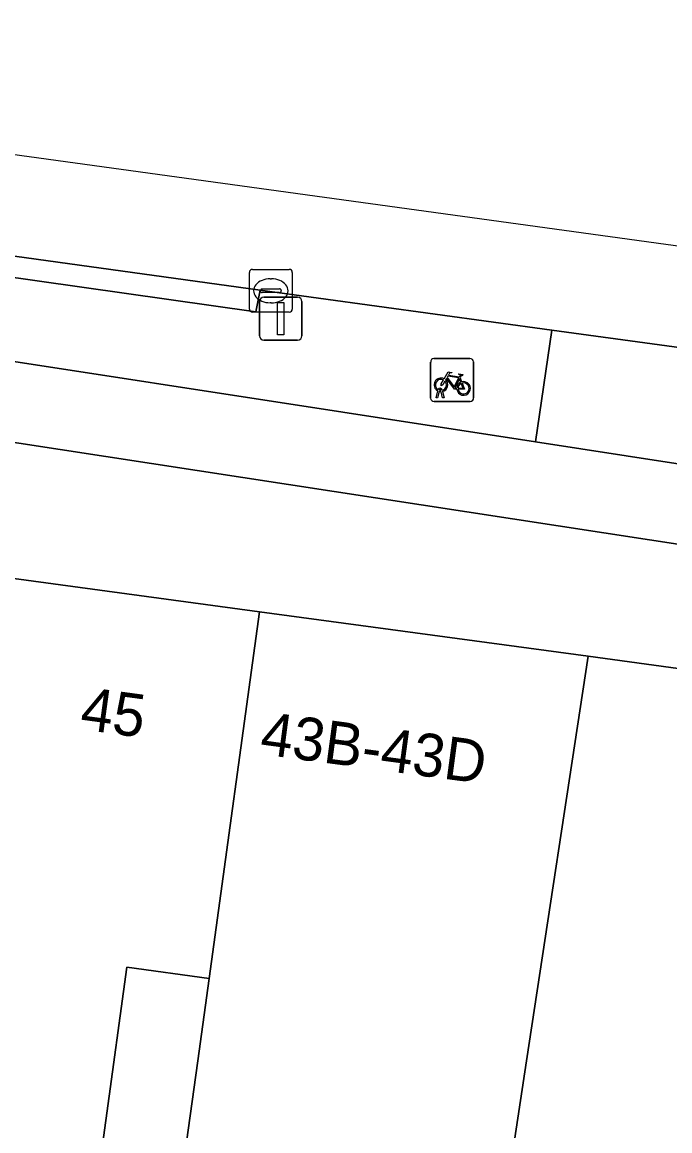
# Model space of a CAD drawing. Extents: x 160663 to 161506, y 382245 to 383291.
# Drawn here: x 160838.6 to 160853.7, y 383248.37 to 383274.23 of the extents above; entities that cross this region are included whole.
import ezdxf

# ---------------------------------------------------------------- set-up
doc = ezdxf.new("R2010")
doc.units = 0
for name, color, linetype in [('IMGEO_Berm_open', 7, 'Continuous'), ('IMGEO_Erf', 7, 'Continuous'), ('IMGEO_Fietsenrek', 7, 'Continuous'), ('IMGEO_Fietspad_gesloten', 7, 'Continuous'), ('IMGEO_Groenvoorziening', 7, 'Continuous'), ('IMGEO_Kolk', 7, 'Continuous'), ('IMGEO_Lichtmast', 7, 'Continuous'), ('IMGEO_Pand', 7, 'Continuous'), ('IMGEO_Pand_nummerreeks', 7, 'Continuous'), ('IMGEO_Rijbaan_lokaal_gesloten', 7, 'Continuous'), ('IMGEO_Voetpad_open', 7, 'Continuous')]:
    doc.layers.add(name, color=color, linetype=linetype)

msp = doc.modelspace()

# ---------------------------------------------------------------- linework, layer by layer
at = {"layer": 'IMGEO_Berm_open'}
msp.add_lwpolyline([(160832.907, 383269.052), (160832.69, 383267.191), (160850.573, 383264.439), (160850.949, 383267.047), (160844.144, 383267.979), (160844.049, 383267.473)], close=True, dxfattribs=at)
at = {"layer": 'IMGEO_Erf'}
msp.add_lwpolyline([(160846.088, 383243.501), (160846, 383243.639), (160845.156, 383243.103), (160843.103, 383246.441), (160842.206, 383246.455), (160842.386, 383247.767), (160842.694, 383250), (160842.958, 383251.922), (160841.04, 383252.186), (160840.056, 383245.035), (160840.631, 383245.402), (160844.626, 383239.108), (160846.723, 383240.441), (160848.945, 383236.939), (160851.624, 383232.717), (160852.375, 383233.194), (160849.696, 383237.416), (160848.684, 383239.011), (160848.863, 383239.125)], close=True, dxfattribs=at)
at = {"layer": 'IMGEO_Fietsenrek'}
for p, q in [((160848.124, 383265.46), (160848.124, 383266.301)), ((160848.124, 383266.301), (160848.124, 383265.46)), ((160848.199, 383266.385), (160849.04, 383266.385)), ((160849.04, 383266.385), (160848.199, 383266.385)), ((160849.124, 383266.31), (160849.124, 383265.469)), ((160849.124, 383265.469), (160849.124, 383266.31)), ((160848.811, 383265.934), (160848.847, 383265.839)), ((160848.251, 383265.469), (160848.29, 383265.629)), ((160848.32, 383265.617), (160848.285, 383265.469)), ((160848.362, 383265.641), (160848.361, 383265.645)), ((160848.403, 383265.469), (160848.369, 383265.611)), ((160848.393, 383265.652), (160848.394, 383265.645)), ((160848.401, 383265.615), (160848.436, 383265.469)), ((160849.049, 383265.385), (160848.208, 383265.385)), ((160848.208, 383265.385), (160849.049, 383265.385)), ((160848.285, 383265.469), (160848.251, 383265.469)), ((160848.436, 383265.469), (160848.403, 383265.469))]:
    msp.add_line(p, q, dxfattribs=at)
for points in [[(160848.437, 383265.911), (160848.532, 383266.075), (160848.618, 383266.061), (160848.62, 383266.052), (160848.564, 383266.041), (160848.537, 383265.996), (160848.793, 383265.955)], [(160848.458, 383265.859), (160848.406, 383265.769), (160848.366, 383265.744), (160848.367, 383265.791), (160848.422, 383265.885)], [(160848.733, 383265.667), (160848.683, 383265.667), (160848.492, 383265.918), (160848.473, 383265.886)], [(160848.78, 383265.93), (160848.523, 383265.971), (160848.506, 383265.942), (160848.673, 383265.722), (160848.78, 383265.93)], [(160848.828, 383265.832), (160848.798, 383265.909), (160848.689, 383265.691), (160848.732, 383265.691)], [(160848.762, 383265.691), (160848.882, 383265.69), (160848.838, 383265.804)], [(160848.858, 383265.811), (160848.913, 383265.666), (160848.763, 383265.666)], [(160848.793, 383265.955), (160848.818, 383266.004), (160848.812, 383266.008), (160848.789, 383266.012), (160848.777, 383266.019), (160848.776, 383266.022), (160848.778, 383266.027), (160848.873, 383266.012), (160848.875, 383266.002), (160848.865, 383265.989), (160848.853, 383265.983), (160848.839, 383265.989), (160848.811, 383265.934)]]:
    msp.add_lwpolyline(points, dxfattribs=at)
for centre, radius, start, end in [((160848.202, 383266.307), 0.0779, 92.4484, 184.2845), ((160848.202, 383266.307), 0.0779, 92.4484, 184.2845), ((160849.046, 383266.307), 0.0779, 2.4484, 94.2845), ((160849.046, 383266.307), 0.0779, 2.4484, 94.2845), ((160848.364, 383265.77), 0.159, 62.6766, 242.1369), ((160848.364, 383265.77), 0.129, 63.3192, 238.903), ((160848.364, 383265.77), 0.129, 283.6043, 43.4302), ((160848.364, 383265.77), 0.159, 283.5766, 46.6042), ((160848.891, 383265.686), 0.159, 113.3408, 178.3217), ((160848.891, 383265.686), 0.159, 187.0065, 105.7708), ((160848.891, 383265.686), 0.129, 113.923, 177.9556), ((160848.891, 383265.686), 0.129, 188.6715, 104.5883), ((160848.344, 383265.641), 0.0499, 12.8025, 158.6934), ((160848.364, 383265.77), 0.159, 253.9967, 271.7867), ((160848.344, 383265.641), 0.0174, 12.8025, 163.4502), ((160848.364, 383265.77), 0.129, 253.415, 269.0204), ((160848.202, 383265.463), 0.0779, 182.4484, 274.2845), ((160848.202, 383265.463), 0.0779, 182.4484, 274.2845), ((160849.046, 383265.463), 0.0779, 272.4484, 4.2845), ((160849.046, 383265.463), 0.0779, 272.4484, 4.2845)]:
    msp.add_arc(centre, radius, start, end, dxfattribs=at)
at = {"layer": 'IMGEO_Fietspad_gesloten'}
for points in [[(160749.571, 383275.838), (160772.375, 383273.271), (160826.897, 383266.189), (160865.807, 383260.226), (160871.952, 383259.299), (160876.01, 383258.649), (160907.21, 383254.866), (160915.937, 383253.784), (160972.356, 383246.078), (160977.609, 383245.36), (160998.315, 383242.532), (161054.596, 383234.67)], [(160850.573, 383264.439), (160832.69, 383267.191), (160831.127, 383267.431), (160826.971, 383267.984), (160814.961, 383269.581), (160809.317, 383270.332), (160797.983, 383271.839), (160793.458, 383272.441), (160790.578, 383272.824)], [(160855.96, 383263.61), (160850.573, 383264.439)]]:
    msp.add_lwpolyline(points, dxfattribs=at)
at = {"layer": 'IMGEO_Groenvoorziening'}
msp.add_lwpolyline([(160856.311, 383266.312), (160850.949, 383267.047), (160850.573, 383264.439), (160855.96, 383263.61)], close=True, dxfattribs=at)
at = {"layer": 'IMGEO_Kolk'}
for p, q in [((160843.896, 383267.538), (160843.896, 383268.39)), ((160843.971, 383268.464), (160844.823, 383268.464)), ((160844.897, 383268.39), (160844.897, 383267.538)), ((160844.384, 383268.244), (160844.409, 383268.244)), ((160844.155, 383267.958), (160844.155, 383267.97)), ((160844.593, 383267.921), (160844.195, 383267.921)), ((160844.198, 383268.007), (160844.596, 383268.007)), ((160844.639, 383267.97), (160844.639, 383267.958)), ((160844.407, 383267.684), (160844.382, 383267.684)), ((160844.823, 383267.464), (160843.971, 383267.464))]:
    msp.add_line(p, q, dxfattribs=at)
for points in [[(160843.896, 383267.538), (160843.896, 383268.39)], [(160843.971, 383268.464), (160844.823, 383268.464)], [(160844.897, 383268.39), (160844.897, 383267.538)], [(160844.823, 383267.464), (160843.971, 383267.464)]]:
    msp.add_lwpolyline(points, dxfattribs=at)
for centre, radius, start, end in [((160843.973, 383268.388), 0.0765, 91.552, 178.448), ((160843.973, 383268.388), 0.0765, 91.552, 178.448), ((160844.821, 383268.388), 0.0765, 1.552, 88.448), ((160844.821, 383268.388), 0.0765, 1.552, 88.448), ((160844.195, 383267.967), 0.0403, 85.8775, 175.7526), ((160844.192, 383267.957), 0.0366, 178.938, 274.7102), ((160844.596, 383267.964), 0.043, 264.8664, 352.4533), ((160844.6, 383267.969), 0.0386, 1.7309, 96.639), ((160843.973, 383267.54), 0.0765, 181.552, 268.448), ((160843.973, 383267.54), 0.0765, 181.552, 268.448), ((160844.821, 383267.54), 0.0765, 271.552, 358.448), ((160844.821, 383267.54), 0.0765, 271.552, 358.448)]:
    msp.add_arc(centre, radius, start, end, dxfattribs=at)
for centre, major_axis, ratio, start_param, end_param in [((160844.383, 383267.964), (-0.387, 0.002), 0.722429, 4.712389, 7.853982), ((160844.408, 383267.964), (-0.39, 0.002), 0.717154, 1.570796, 4.712389)]:
    msp.add_ellipse(centre, major_axis=major_axis, ratio=ratio, start_param=start_param, end_param=end_param, dxfattribs=at)
at = {"layer": 'IMGEO_Lichtmast'}
for p, q in [((160844.132, 383266.914), (160844.132, 383267.714)), ((160844.132, 383267.714), (160844.132, 383266.914)), ((160844.232, 383267.814), (160845.022, 383267.814)), ((160845.022, 383267.814), (160844.232, 383267.814)), ((160845.122, 383267.714), (160845.122, 383266.914)), ((160845.122, 383266.914), (160845.122, 383267.714)), ((160845.022, 383266.814), (160844.232, 383266.814)), ((160844.232, 383266.814), (160845.022, 383266.814))]:
    msp.add_line(p, q, dxfattribs=at)
msp.add_lwpolyline([(160844.552, 383267.689), (160844.702, 383267.689), (160844.702, 383266.939), (160844.552, 383266.939), (160844.552, 383267.689)], dxfattribs=at)
for centre, start, end in [((160844.232, 383267.714), 90, 180), ((160844.232, 383267.714), 90, 180), ((160845.022, 383267.714), 0, 90), ((160845.022, 383267.714), 360, 90), ((160844.232, 383266.914), 180, 270), ((160844.232, 383266.914), 180, 270), ((160845.022, 383266.914), 270, 0), ((160845.022, 383266.914), 270, 0)]:
    msp.add_arc(centre, 0.1, start, end, dxfattribs=at)
at = {"layer": 'IMGEO_Pand'}
for points in [[(160844.135, 383260.477), (160838.231, 383261.273), (160836.696, 383250), (160836.383, 383247.748), (160836.327, 383247.348), (160836.012, 383245.041), (160836.173, 383244.792), (160837.196, 383243.209), (160840.056, 383245.035), (160841.04, 383252.186), (160842.958, 383251.922)], [(160851.794, 383259.444), (160844.135, 383260.477), (160842.958, 383251.922), (160842.694, 383250), (160842.386, 383247.767), (160842.206, 383246.455), (160843.103, 383246.441), (160845.156, 383243.103), (160846, 383243.639), (160846.088, 383243.501), (160849.714, 383245.736), (160850.361, 383250)], [(160851.794, 383259.444), (160850.361, 383250), (160849.714, 383245.736), (160846.088, 383243.501), (160848.863, 383239.125), (160848.684, 383239.011), (160849.696, 383237.416), (160852.375, 383233.194), (160855.398, 383235.113), (160853.587, 383237.967), (160857.23, 383237.418), (160858.106, 383243.839), (160858.68, 383243.76), (160859.175, 383247.395), (160858.114, 383247.539), (160858.259, 383248.609), (160858.993, 383248.905), (160859.135, 383250), (160859.229, 383250.723), (160858.65, 383251.485), (160858.987, 383253.952), (160859.698, 383254.243), (160860.248, 383258.284)]]:
    msp.add_lwpolyline(points, close=True, dxfattribs=at)
at = {"layer": 'IMGEO_Rijbaan_lokaal_gesloten'}
for points in [[(160896.852, 383263.09), (160789.689, 383277.854), (160760.039, 383281.939), (160749.307, 383283.418), (160711.318, 383288.264), (160711.312, 383287.33), (160715.419, 383286.99), (160715.607, 383286.974), (160720.29, 383286.426), (160726.296, 383285.597)], [(160766.303, 383277.669), (160770.217, 383277.218), (160776.779, 383276.461), (160784.806, 383275.536), (160787.715, 383275.191), (160787.829, 383275.177), (160790.757, 383274.806), (160793.692, 383274.45), (160798.216, 383273.901), (160809.55, 383272.527), (160815.172, 383271.845), (160818.756, 383271.41), (160827.23, 383270.288), (160832.959, 383269.529), (160844.144, 383267.979), (160850.949, 383267.047), (160856.311, 383266.312), (160862.548, 383265.458), (160878.331, 383263.145), (160896.51, 383260.689), (160896.612, 383261.407), (160896.852, 383263.09)]]:
    msp.add_lwpolyline(points, dxfattribs=at)
at = {"layer": 'IMGEO_Voetpad_open'}
for points in [[(160718.097, 383268.406), (160734.679, 383272.794), (160736.27, 383273.143), (160740.76, 383273.645), (160745.129, 383273.831), (160758.097, 383272.082), (160767.039, 383270.875), (160775.87, 383269.684), (160784.949, 383268.46), (160793.991, 383267.24), (160805.23, 383265.724), (160816.231, 383264.24), (160827.231, 383262.757), (160838.231, 383261.273), (160844.135, 383260.477), (160851.794, 383259.444), (160860.248, 383258.284), (160861.217, 383258.166), (160867.042, 383256.762), (160867.218, 383258.027)], [(160865.807, 383260.226), (160826.897, 383266.189), (160772.375, 383273.271)]]:
    msp.add_lwpolyline(points, dxfattribs=at)
msp.add_lwpolyline([(160844.144, 383267.979), (160832.959, 383269.529), (160832.907, 383269.052), (160844.049, 383267.473)], close=True, dxfattribs=at)

# ---------------------------------------------------------------- texts
at = {"layer": 'IMGEO_Pand_nummerreeks'}
for s, rotation, p in [('45', 352.2536, (160839.923, 383257.738)), ('43B-43D', 352.3854, (160844.118, 383257.159))]:
    msp.add_text(s, height=1, rotation=rotation, dxfattribs=at).set_placement(p)

doc.saveas('drawing.dxf')
